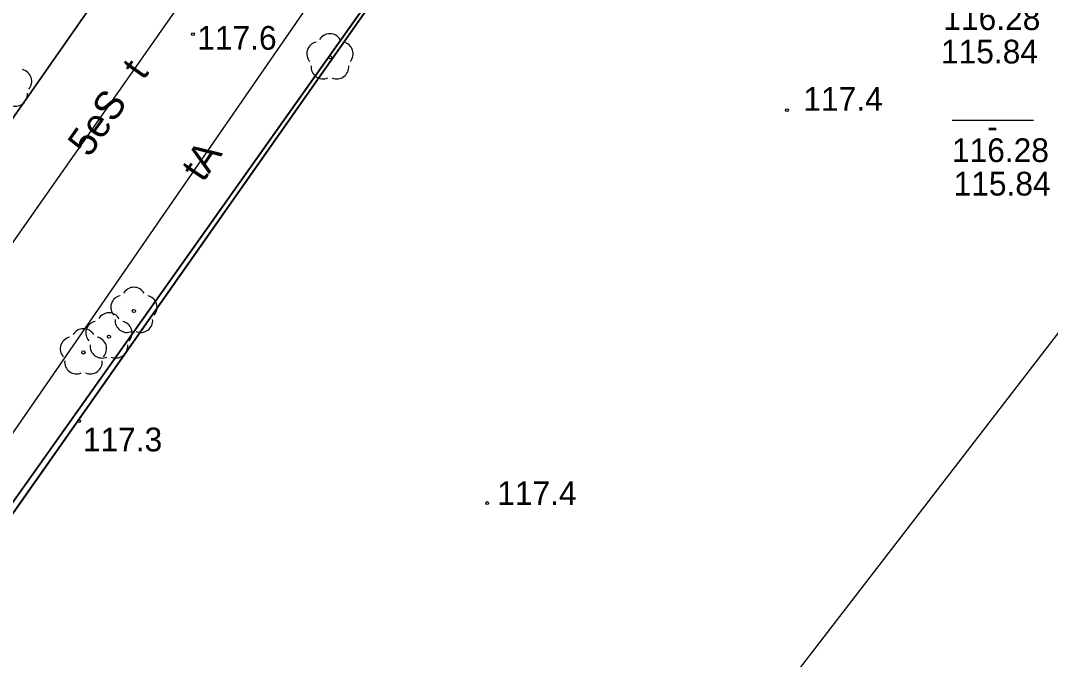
# Model space of a CAD drawing. Extents: x 6434771 to 6436222, y 5663454 to 5664782.
# Drawn here: x 6435573.88 to 6435606.44, y 5663634.76 to 5663654.95 of the extents above; entities that cross this region are included whole.
import ezdxf

# ---------------------------------------------------------------- set-up
doc = ezdxf.new("R2010")
doc.units = 0
for name, color, linetype in [('Warstwa 1', 7, 'Continuous'), ('Warstwa 10', 7, 'Continuous'), ('Warstwa 11', 7, 'Continuous'), ('Warstwa 12', 7, 'Continuous'), ('Warstwa 13', 7, 'Continuous'), ('Warstwa 14', 7, 'Continuous'), ('Warstwa 2', 7, 'Continuous'), ('Warstwa 6', 7, 'Continuous'), ('Warstwa 8', 7, 'Continuous')]:
    doc.layers.add(name, color=color, linetype=linetype)

msp = doc.modelspace()

# ---------------------------------------------------------------- linework, layer by layer
at = {"layer": 'Warstwa 1'}
msp.add_line((6435560.245, 5663620.878), (6435595.767, 5663670.923), dxfattribs=at)
msp.add_line((6435560.245, 5663620.878), (6435595.767, 5663670.923), dxfattribs=at)
at = {"layer": 'Warstwa 10'}
msp.add_lwpolyline([(6435557.49, 5663624.9), (6435563.35, 5663633.26), (6435569.21, 5663641.63), (6435574.08, 5663648.58), (6435578.96, 5663655.53), (6435590.129, 5663671.981)], dxfattribs=at)
at = {"layer": 'Warstwa 11'}
for centre in [(6435583.657, 5663653.788), (6435577.459, 5663645.772), (6435576.669, 5663644.961), (6435575.863, 5663644.461)]:
    msp.add_circle(centre, 0.05, dxfattribs=at)
for centre, start, end in [((6435583.657, 5663654.163), 30.1471, 149.8529), ((6435583.3, 5663653.904), 102.1471, 221.8529), ((6435584.014, 5663653.904), 318.1471, 77.8529), ((6435573.853, 5663653.036), 318.1471, 77.8529), ((6435583.437, 5663653.485), 174.1471, 293.8529), ((6435583.877, 5663653.485), 246.1471, 5.8529), ((6435573.716, 5663652.617), 246.1471, 5.8529), ((6435577.102, 5663645.888), 102.1471, 221.8529), ((6435577.459, 5663646.147), 30.1471, 149.8529), ((6435577.816, 5663645.888), 318.1471, 77.8529), ((6435576.669, 5663645.336), 30.1471, 149.8529), ((6435576.312, 5663645.077), 102.1471, 221.8529), ((6435577.239, 5663645.469), 174.1471, 293.8529), ((6435577.026, 5663645.077), 318.1471, 77.8529), ((6435577.679, 5663645.469), 246.1471, 5.8529), ((6435575.506, 5663644.577), 102.1471, 221.8529), ((6435575.863, 5663644.836), 30.1471, 149.8529), ((6435576.22, 5663644.577), 318.1471, 77.8529), ((6435576.449, 5663644.658), 174.1471, 293.8529), ((6435576.889, 5663644.658), 246.1471, 5.8529), ((6435575.643, 5663644.158), 174.1471, 293.8529), ((6435576.083, 5663644.158), 246.1471, 5.8529)]:
    msp.add_arc(centre, 0.375, start, end, dxfattribs=at)
at = {"layer": 'Warstwa 12'}
for points in [[(6435553.902, 5663619.382), (6435557.49, 5663624.9), (6435563.35, 5663633.26), (6435569.21, 5663641.63), (6435574.08, 5663648.58), (6435578.96, 5663655.53), (6435590.97, 5663673.22), (6435590.74, 5663676.68), (6435587.39, 5663677.85), (6435583.31, 5663680.19), (6435578.29, 5663682.44), (6435573.26, 5663684.69), (6435565.02, 5663688.83), (6435559.974, 5663690.645)], [(6435556.861, 5663617.636), (6435578.294, 5663648.652), (6435594.287, 5663671.811), (6435600.173, 5663679.687), (6435601.973, 5663681.992), (6435607.435, 5663681.341), (6435609.758, 5663681.286)], [(6435616.649, 5663663.165), (6435616.261, 5663661.285), (6435608.187, 5663647.021), (6435597.641, 5663633.357), (6435587.173, 5663617.963), (6435578.019, 5663605.151)]]:
    msp.add_lwpolyline(points, dxfattribs=at)
at = {"layer": 'Warstwa 13'}
for centre in [(6435579.326, 5663654.52), (6435598.11, 5663652.12), (6435575.72, 5663642.29), (6435588.63, 5663639.7)]:
    msp.add_circle(centre, 0.045, dxfattribs=at)
at = {"layer": 'Warstwa 14'}
msp.add_line((6435603.337, 5663651.808), (6435605.905, 5663651.808), dxfattribs=at)
at = {"layer": 'Warstwa 2'}
for points in [[(6435596.255, 5663671.577), (6435564.503, 5663626.387), (6435557.872, 5663617.039)], [(6435576.371, 5663655.796), (6435553.593, 5663623.208), (6435551.791, 5663620.628)]]:
    msp.add_lwpolyline(points, dxfattribs=at)
at = {"layer": 'Warstwa 6'}
for points in [[(6435557.624, 5663617.186), (6435560.245, 5663620.878), (6435595.767, 5663670.923), (6435531.111, 5663701.684), (6435473.15, 5663729.463), (6435470.997, 5663730.839), (6435385.94, 5663776.469), (6435383.505, 5663771.998), (6435381.775, 5663772.849), (6435379.415, 5663768.737), (6435374.588, 5663771.455), (6435379.471, 5663779.947), (6435341.096, 5663801.352), (6435284.269, 5663833.48), (6435246.778, 5663854.403), (6435242.169, 5663846.309), (6435237.4, 5663848.916), (6435241.929, 5663857.022), (6435210.691, 5663874.851), (6435202.784, 5663879.266), (6435199.977, 5663874.56), (6435180.355, 5663839.798)], [(6435646.954, 5663564.476), (6435656.254, 5663566.595), (6435700.942, 5663628.158), (6435705.686, 5663646.602), (6435615.388, 5663667.576), (6435595.836, 5663671.712), (6435595.767, 5663670.923), (6435560.245, 5663620.878), (6435603.595, 5663590.06)]]:
    msp.add_lwpolyline(points, dxfattribs=at)
at = {"layer": 'Warstwa 8'}
for p, q in [((6435564.503, 5663626.387), (6435596.255, 5663671.577)), ((6435553.593, 5663623.208), (6435576.371, 5663655.796))]:
    msp.add_line(p, q, dxfattribs=at)

# ---------------------------------------------------------------- texts
at = {"layer": 'Warstwa 11'}
msp.add_text('5eS', height=0.9, rotation=54.9237, dxfattribs=at).set_placement((6435576.044, 5663650.595))
at = {"layer": 'Warstwa 13'}
for s, p in [('117.6', (6435579.462, 5663654.031)), ('117.4', (6435598.629, 5663652.1)), ('117.3', (6435575.844, 5663641.334)), ('117.4', (6435588.947, 5663639.636))]:
    msp.add_text(s, height=0.75, dxfattribs=at).set_placement(p)
for s, rotation, p in [('t', 54.9237, (6435577.76, 5663653.038)), ('tA', 56.0696, (6435579.648, 5663649.811))]:
    msp.add_text(s, height=0.9, rotation=rotation, dxfattribs=at).set_placement(p)
at = {"layer": 'Warstwa 14'}
for s, p in [('116.28', (6435603.054, 5663654.653)), ('115.84', (6435602.98, 5663653.596)), ('-', (6435604.441, 5663651.235)), ('116.28', (6435603.326, 5663650.479)), ('115.84', (6435603.378, 5663649.421))]:
    msp.add_text(s, height=0.75, dxfattribs=at).set_placement(p)

doc.saveas('drawing.dxf')
